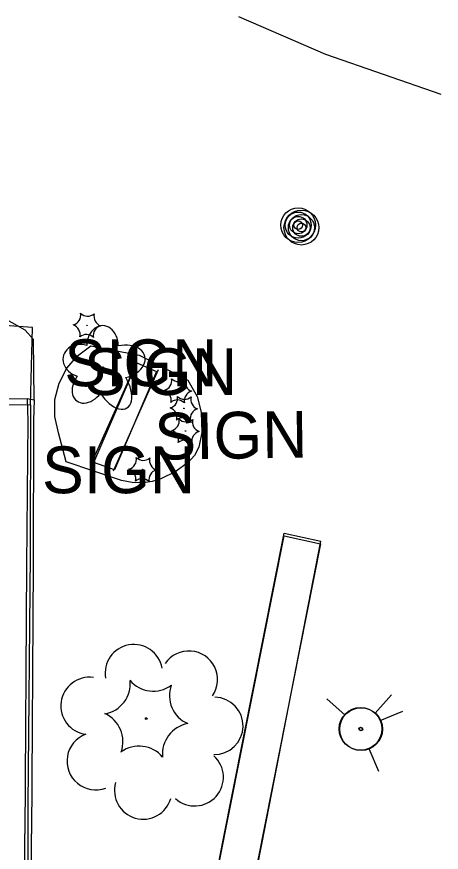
# Model space of a CAD drawing. Extents: x 588843 to 2552415, y 180129 to 269402.
# Drawn here: x 594661.4 to 594715.8, y 185020.1 to 185127.2 of the extents above; entities that cross this region are included whole.
import ezdxf

# ---------------------------------------------------------------- set-up
doc = ezdxf.new("R2010")
doc.units = 0
for name, color, linetype in [('Default', 7, 'Continuous'), ('E_DWY', 7, 'Continuous'), ('E_LAND_TreeLine_P', 7, 'Continuous'), ('E_LAND_Vegetation', 7, 'Continuous'), ('E_MISCPROP', 7, 'Continuous'), ('E_MISCPROP_Planter', 7, 'Continuous'), ('E_PATH_Sidewalk', 7, 'Continuous'), ('E_RDWY_AsphConc', 7, 'Continuous'), ('E_RDWY_C_and_G', 7, 'Continuous'), ('E_SGN', 7, 'Continuous'), ('E_SGN_Text', 7, 'Continuous'), ('E_UTL_WHydrant', 7, 'Continuous'), ('E_WTR_P', 7, 'Continuous')]:
    doc.layers.add(name, color=color, linetype=linetype)

# ---------------------------------------------------------------- blocks, each defined once
blk = doc.blocks.new('HYD')
at = {"layer": 'Default'}
for p, q in [((-3.84, 3.84), (-8.32, 8.32)), ((3.84, 3.84), (8.32, 8.32))]:
    blk.add_line(p, q, dxfattribs=at)
for radius in [5.48, 0.42]:
    blk.add_circle((0, 0), radius, dxfattribs=at)
blk = doc.blocks.new('POLE')
at = {"layer": 'Default'}
for radius in [4.46, 3.35, 2.23, 1.12]:
    blk.add_circle((0, 0), radius, dxfattribs=at)
blk = doc.blocks.new('SHRB_1')
at = {"layer": 'Default'}
blk.add_circle((0, 0), 0.0733, dxfattribs=at)
for centre, start, end in [((-4.19, 2.61), 285.188, 11.0001), ((0.16, 4.93), 225.2113, 310.9762), ((4.35, 2.32), 165.2113, 250.9762), ((-4.35, -2.32), 345.2113, 70.9762), ((4.18, -2.61), 105.2018, 190.9838), ((-0.17, -4.93), 45.2113, 130.9762)]:
    blk.add_arc(centre, 2.58, start, end, dxfattribs=at)
blk = doc.blocks.new('BSGN_1')
at = {"layer": 'Default'}
blk.add_text('SIGN', height=12, dxfattribs=at).set_placement((-18.56, -6))
blk = doc.blocks.new('CTRE_1_1')
at = {"layer": 'Default'}
blk.add_circle((0, 0), 0.223, dxfattribs=at)
for centre, start, end in [((-11.97, 8.96), 280.2067, 5.9716), ((1.81, 14.92), 220.2113, 305.9762), ((13.83, 5.89), 160.2113, 245.9762), ((-13.83, -5.9), 340.2113, 65.9762), ((12.03, -9.04), 100.2511, 185.9272), ((-1.81, -14.93), 40.2113, 125.9762)]:
    blk.add_arc(centre, 7.87, start, end, dxfattribs=at)
blk = doc.blocks.new('SIGN_3')
at = {"layer": 'E_SGN'}
blk.add_text('SIGN', height=39.37, dxfattribs=at).set_placement((-56.13, -19.68))
blk = doc.blocks.new('POLE_3')
at = {"layer": 'E_MISCPROP'}
for radius in [14.64, 10.98, 7.32, 3.66]:
    blk.add_circle((0, 0), radius, dxfattribs=at)
blk = doc.blocks.new('HYD_3')
at = {"layer": 'E_UTL_WHydrant'}
for p, q in [((-12.59, 12.59), (-27.29, 27.29)), ((12.6, 12.59), (27.29, 27.29))]:
    blk.add_line(p, q, dxfattribs=at)
for radius in [18, 1.38]:
    blk.add_circle((0, 0), radius, dxfattribs=at)
blk = doc.blocks.new('DTRE_4')
at = {"layer": 'E_LAND_Vegetation'}
blk.add_circle((-0.6, 0), 0.601, dxfattribs=at)
for centre, major_axis, ratio in [((-6.14, 17.45), (4.46, -16.34), 0.782863), ((13.31, 8.98), (-17.3, -9.61), 0.691916), ((-19.26, 0.5), (16.18, -0.4), 0.832022), ((11.62, -12.16), (-16.44, 15.03), 0.560249), ((-8.18, -17.2), (5.91, 15.93), 0.716896)]:
    blk.add_ellipse(centre, major_axis=major_axis, ratio=ratio, start_param=1.570796, end_param=4.712389, dxfattribs=at)

msp = doc.modelspace()

# ---------------------------------------------------------------- linework, layer by layer
at = {"layer": 'E_DWY'}
for points in [[(594663.15, 185077.46), (594663.42, 185087.35), (594658.01, 185087.77), (594657.72, 185077.5)], [(594601.2, 185079.22), (594619.97, 185078.97), (594645.28, 185077.97), (594657.64, 185077.51), (594663.15, 185077.46), (594663.08, 185058.23)], [(594663.08, 185058.23), (594662.81, 185026.16), (594662.73, 184969.36), (594662.59, 184919.84)]]:
    msp.add_lwpolyline(points, dxfattribs=at)
at = {"layer": 'E_LAND_TreeLine_P'}
for centre, start, end in [((594676.39, 185043.05), 10.0598, 190.0598), ((594683.44, 185042.22), 325.5953, 145.5953), ((594670.71, 185038.86), 82.1603, 262.1603), ((594686.71, 185036.29), 268.8567, 88.8567), ((594671.5, 185031.78), 110.357, 290.357), ((594684.19, 185029.71), 228.2092, 48.2092), ((594677.59, 185028.01), 164.0302, 344.0302)]:
    msp.add_arc(centre, 3.68, start, end, dxfattribs=at)
at = {"layer": 'E_MISCPROP_Planter'}
msp.add_lwpolyline([(594666.75, 185073.86), (594666.26, 185075.97), (594666.28, 185078.15), (594666.8, 185080.25), (594666.8, 185080.25), (594667.78, 185082.14), (594669.16, 185083.75), (594670.87, 185085), (594670.87, 185085), (594677.07, 185083.8), (594680.09, 185082.27), (594683.32, 185080.62), (594684.5, 185078.51), (594684.5, 185078.51), (594685.03, 185076.52), (594685.03, 185076.52), (594685.11, 185073.89), (594685.11, 185073.89), (594684.71, 185072.02), (594684.71, 185072.02), (594684.17, 185070.95), (594683.35, 185070.06), (594683.35, 185070.06), (594681.69, 185068.87), (594679.87, 185067.96), (594679.87, 185067.96), (594678.75, 185067.61), (594677.58, 185067.45), (594677.58, 185067.45), (594676.18, 185067.5), (594674.8, 185067.74), (594674.8, 185067.74), (594667.71, 185070.13)], close=True, dxfattribs=at)
at = {"layer": 'E_PATH_Sidewalk'}
for points in [[(594677.41, 184967.92), (594687.86, 185021.65), (594695.66, 185061.02), (594700.38, 185059.99)], [(594661.49, 184884.44), (594664.85, 184884.26), (594665.96, 184900.63), (594666.57, 184906.7), (594668.43, 184919.28), (594673.39, 184948.06), (594681.23, 184987.28), (594687.3, 185018.52), (594695.68, 185060.66), (594700.3, 185059.64), (594691.45, 185014.77), (594681.91, 184966.41), (594678.17, 184946.9), (594672.76, 184916.19), (594671.29, 184904.22), (594670.25, 184892.75), (594669.87, 184879.95), (594670.6, 184872.92)], [(594682.17, 184967.31), (594692.8, 185021.13), (594700.38, 185059.99)]]:
    msp.add_lwpolyline(points, dxfattribs=at)
at = {"layer": 'E_RDWY_AsphConc'}
msp.add_lwpolyline([(594663.61, 185078.1), (594663.54, 185085.84), (594662.45, 185087.02), (594659.82, 185088.52), (594658.19, 185088.77)], dxfattribs=at)
at = {"layer": 'E_RDWY_C_and_G'}
for points in [[(594643.94, 185078.64), (594657.72, 185078.29), (594659.02, 185078.21), (594662.72, 185078.26), (594663.61, 185078.1), (594663.54, 185075.43), (594663.49, 185056.88), (594663.25, 185022.45)], [(594662.72, 185078.26), (594662.8, 185075.34), (594662.64, 185056.9), (594662.4, 185022.44)], [(594662.21, 184970.67), (594662.4, 185022.44)], [(594663.06, 184970.51), (594663.25, 185022.45)]]:
    msp.add_lwpolyline(points, dxfattribs=at)
at = {"layer": 'E_SGN'}
for p, q in [((594671.06, 185070.16), (594676.72, 185082.78)), ((594673.79, 185068.97), (594679.56, 185081.96))]:
    msp.add_line(p, q, dxfattribs=at)
msp.add_lwpolyline([(594676.76, 185082.84), (594679.28, 185081.71), (594673.9, 185069.12), (594671.25, 185070.04)], close=True, dxfattribs=at)
at = {"layer": 'E_WTR_P'}
msp.add_lwpolyline([(594715.8, 185117.22), (594701, 185122.38), (594689.85, 185127.21)], dxfattribs=at)

# ---------------------------------------------------------------- block references
at = {"layer": 'E_LAND_Vegetation'}
for name, p, xscale, yscale, rotation in [('DTRE_4', (594672.54, 185082.21), 0.1524003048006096, 0.1524003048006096, -15.969778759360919), ('SHRB_1', (594670.39, 185087.64), 0.49999999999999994, 0.5000000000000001, 8.537736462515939e-07), ('SHRB_1', (594682.05, 185079.25), 0.49999999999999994, 0.5000000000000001, 8.537736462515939e-07), ('SHRB_1', (594682.81, 185076.99), 0.49999999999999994, 0.5000000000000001, 8.537736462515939e-07), ('SHRB_1', (594683.01, 185074.1), 0.49999999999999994, 0.5000000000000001, 8.537736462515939e-07), ('SHRB_1', (594677.52, 185069.16), 0.49999999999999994, 0.5000000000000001, 8.537736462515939e-07)]:
    msp.add_blockref(name, p, dxfattribs=dict(at, xscale=xscale, yscale=yscale, rotation=rotation))
at = {"layer": 'E_LAND_Vegetation', "xscale": 0.5, "yscale": 0.5}
msp.add_blockref('CTRE_1_1', (594677.98, 185037.23), dxfattribs=at)
at = {"layer": 'E_MISCPROP'}
for name, p, xscale, yscale, rotation in [('POLE', (594697.46, 185100.49), 0.4999999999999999, 0.5, -22.87015224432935), ('POLE_3', (594697.87, 185100.17), 0.15240030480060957, 0.15240030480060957, 0.8014450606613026)]:
    msp.add_blockref(name, p, dxfattribs=dict(at, xscale=xscale, yscale=yscale, rotation=rotation))
at = {"layer": 'E_SGN', "xscale": 0.5, "yscale": 0.5}
for p in [(594676.76, 185082.84), (594679.28, 185081.71), (594673.9, 185069.12)]:
    msp.add_blockref('BSGN_1', p, dxfattribs=at)
at = {"layer": 'E_SGN_Text', "xscale": 0.15240030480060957, "yscale": 0.15240030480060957, "rotation": 0.8014450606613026}
msp.add_blockref('SIGN_3', (594687.57, 185073.53), dxfattribs=at)
at = {"layer": 'E_UTL_WHydrant'}
for name, p, xscale, yscale, rotation in [('HYD', (594705.46, 185035.91), 0.4999999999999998, 0.4999999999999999, -112.13228355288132), ('HYD_3', (594705.52, 185035.88), 0.15240030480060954, 0.15240030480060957, 3.4338469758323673)]:
    msp.add_blockref(name, p, dxfattribs=dict(at, xscale=xscale, yscale=yscale, rotation=rotation))

doc.saveas('drawing.dxf')
